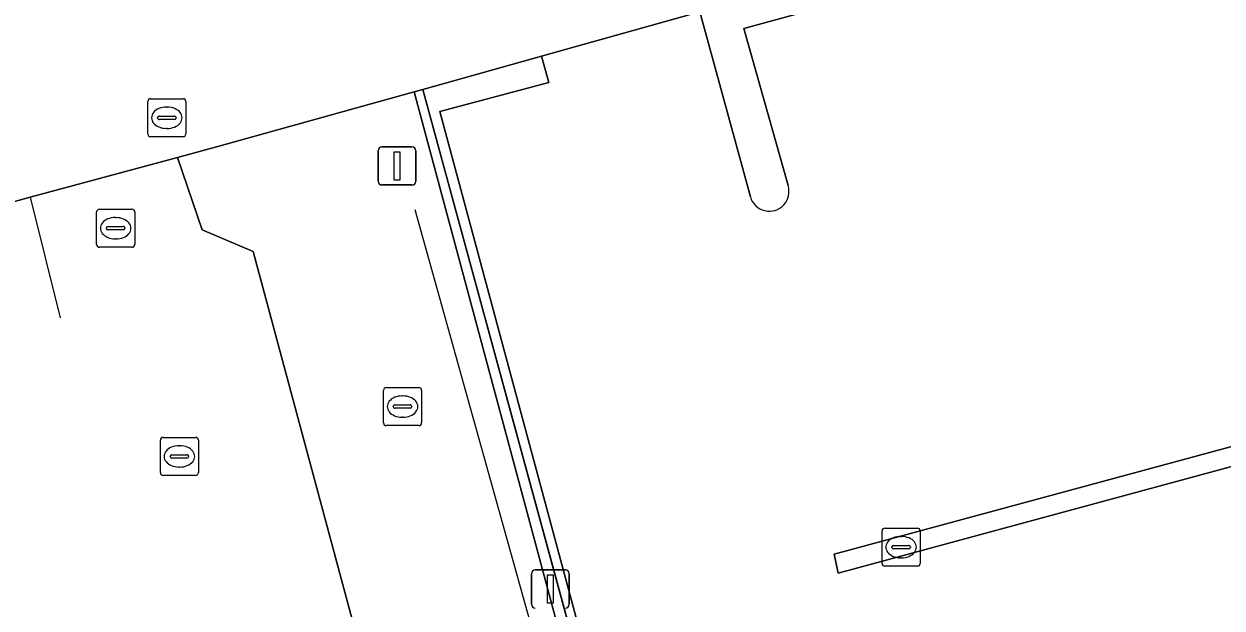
# Model space of a CAD drawing. Extents: x 159053 to 160042, y 380449 to 381423.
# Drawn here: x 159490.79 to 159522.25, y 380759.06 to 380774.39 of the extents above; entities that cross this region are included whole.
import ezdxf

# ---------------------------------------------------------------- set-up
doc = ezdxf.new("R2010")
doc.units = 0
for name, color, linetype in [('IMGEO_Berm_groen', 7, 'Continuous'), ('IMGEO_Hek', 7, 'Continuous'), ('IMGEO_Kolk', 7, 'Continuous'), ('IMGEO_Lichtmast', 7, 'Continuous'), ('IMGEO_Parkeervlak_gesloten', 7, 'Continuous'), ('IMGEO_Rioolput', 7, 'Continuous'), ('IMGEO_Voetpad_open', 7, 'Continuous')]:
    doc.layers.add(name, color=color, linetype=linetype)

msp = doc.modelspace()

# ---------------------------------------------------------------- linework, layer by layer
at = {"layer": 'IMGEO_Berm_groen'}
for points in [[(159553.651, 380775.706), (159550.798, 380786.279), (159511.387, 380775.509), (159508.533, 380774.71), (159509.861, 380769.851)], [(159510.851, 380770.152), (159509.689, 380774.271), (159550.171, 380785.338), (159557.689, 380757.639), (159529.134, 380750), (159518.45, 380747.142), (159517.762, 380746.928), (159518.007, 380746.141), (159518.033, 380746.058), (159558.661, 380757.138), (159553.651, 380775.706)]]:
    msp.add_lwpolyline(points, dxfattribs=at)
for points in [[(159501.704, 380772.094), (159504.565, 380772.859), (159504.372, 380773.545), (159501.26, 380772.674), (159508.303, 380746.818), (159508.505, 380746.871), (159507.661, 380750)], [(159548.045, 380769.7), (159547.934, 380770.189), (159512.057, 380760.473), (159512.162, 380759.97)]]:
    msp.add_lwpolyline(points, close=True, dxfattribs=at)
msp.add_arc((159510.358, 380769.995), 0.517, 196.1791, 17.6437, dxfattribs=at)
at = {"layer": 'IMGEO_Hek'}
for points in [[(159501.032, 380772.611), (159495.937, 380771.197)], [(159501.26, 380772.674), (159501.032, 380772.611)], [(159508.537, 380745.958), (159501.26, 380772.674)], [(159494.822, 380770.888), (159495.466, 380768.987), (159496.801, 380768.424), (159503.228, 380744.542), (159503.341, 380744.572)], [(159490.95, 380769.846), (159491.741, 380766.677)], [(159505.933, 380752.052), (159501.061, 380769.518)]]:
    msp.add_lwpolyline(points, dxfattribs=at)
at = {"layer": 'IMGEO_Kolk'}
for p, q in [((159492.693, 380768.605), (159492.693, 380769.457)), ((159492.768, 380769.531), (159493.62, 380769.531)), ((159493.181, 380769.311), (159493.206, 380769.311)), ((159493.694, 380769.457), (159493.694, 380768.605)), ((159492.952, 380769.025), (159492.952, 380769.037)), ((159493.39, 380768.988), (159492.992, 380768.988)), ((159492.995, 380769.074), (159493.393, 380769.074)), ((159493.436, 380769.037), (159493.436, 380769.025)), ((159493.204, 380768.751), (159493.179, 380768.751)), ((159493.62, 380768.531), (159492.768, 380768.531)), ((159500.226, 380763.922), (159500.226, 380764.774)), ((159500.301, 380764.848), (159501.153, 380764.848)), ((159500.714, 380764.628), (159500.739, 380764.628)), ((159501.227, 380764.774), (159501.227, 380763.922)), ((159500.485, 380764.342), (159500.485, 380764.354)), ((159500.923, 380764.305), (159500.525, 380764.305)), ((159500.528, 380764.391), (159500.926, 380764.391)), ((159500.969, 380764.354), (159500.969, 380764.342)), ((159500.737, 380764.068), (159500.712, 380764.068)), ((159501.153, 380763.848), (159500.301, 380763.848)), ((159494.368, 380762.614), (159494.368, 380763.466)), ((159494.443, 380763.54), (159495.295, 380763.54)), ((159494.856, 380763.32), (159494.881, 380763.32)), ((159495.369, 380763.466), (159495.369, 380762.614)), ((159494.627, 380763.034), (159494.627, 380763.046)), ((159495.065, 380762.997), (159494.667, 380762.997)), ((159494.67, 380763.083), (159495.068, 380763.083)), ((159495.111, 380763.046), (159495.111, 380763.034)), ((159494.879, 380762.76), (159494.854, 380762.76)), ((159495.295, 380762.54), (159494.443, 380762.54)), ((159513.393, 380761.157), (159514.245, 380761.157)), ((159513.318, 380760.231), (159513.318, 380761.083)), ((159513.806, 380760.937), (159513.831, 380760.937)), ((159514.319, 380761.083), (159514.319, 380760.231)), ((159513.577, 380760.651), (159513.577, 380760.663)), ((159514.015, 380760.614), (159513.617, 380760.614)), ((159513.62, 380760.7), (159514.018, 380760.7)), ((159514.061, 380760.663), (159514.061, 380760.651)), ((159513.829, 380760.377), (159513.804, 380760.377)), ((159514.245, 380760.157), (159513.393, 380760.157))]:
    msp.add_line(p, q, dxfattribs=at)
for points in [[(159492.693, 380768.605), (159492.693, 380769.457)], [(159492.768, 380769.531), (159493.62, 380769.531)], [(159493.694, 380769.457), (159493.694, 380768.605)], [(159493.62, 380768.531), (159492.768, 380768.531)], [(159500.226, 380763.922), (159500.226, 380764.774)], [(159500.301, 380764.848), (159501.153, 380764.848)], [(159501.227, 380764.774), (159501.227, 380763.922)], [(159501.153, 380763.848), (159500.301, 380763.848)], [(159494.368, 380762.614), (159494.368, 380763.466)], [(159494.443, 380763.54), (159495.295, 380763.54)], [(159495.369, 380763.466), (159495.369, 380762.614)], [(159495.295, 380762.54), (159494.443, 380762.54)], [(159513.393, 380761.157), (159514.245, 380761.157)], [(159513.318, 380760.231), (159513.318, 380761.083)], [(159514.319, 380761.083), (159514.319, 380760.231)], [(159514.245, 380760.157), (159513.393, 380760.157)]]:
    msp.add_lwpolyline(points, dxfattribs=at)
for centre, radius, start, end in [((159492.77, 380769.455), 0.0765, 91.552, 178.448), ((159492.77, 380769.455), 0.0765, 91.552, 178.448), ((159493.618, 380769.455), 0.0765, 1.552, 88.448), ((159493.618, 380769.455), 0.0765, 1.552, 88.448), ((159492.992, 380769.034), 0.0403, 85.8775, 175.7526), ((159492.989, 380769.024), 0.0366, 178.938, 274.7102), ((159493.393, 380769.031), 0.043, 264.8664, 352.4533), ((159493.397, 380769.036), 0.0386, 1.7309, 96.639), ((159492.77, 380768.607), 0.0765, 181.552, 268.448), ((159492.77, 380768.607), 0.0765, 181.552, 268.448), ((159493.618, 380768.607), 0.0765, 271.552, 358.448), ((159493.618, 380768.607), 0.0765, 271.552, 358.448), ((159500.303, 380764.772), 0.0765, 91.552, 178.448), ((159500.303, 380764.772), 0.0765, 91.552, 178.448), ((159501.151, 380764.772), 0.0765, 1.552, 88.448), ((159501.151, 380764.772), 0.0765, 1.552, 88.448), ((159500.525, 380764.351), 0.0403, 85.8775, 175.7526), ((159500.522, 380764.341), 0.0366, 178.938, 274.7102), ((159500.926, 380764.348), 0.043, 264.8664, 352.4533), ((159500.93, 380764.353), 0.0386, 1.7309, 96.639), ((159500.303, 380763.924), 0.0765, 181.552, 268.448), ((159500.303, 380763.924), 0.0765, 181.552, 268.448), ((159501.151, 380763.924), 0.0765, 271.552, 358.448), ((159501.151, 380763.924), 0.0765, 271.552, 358.448), ((159494.445, 380763.464), 0.0765, 91.552, 178.448), ((159494.445, 380763.464), 0.0765, 91.552, 178.448), ((159495.293, 380763.464), 0.0765, 1.552, 88.448), ((159495.293, 380763.464), 0.0765, 1.552, 88.448), ((159494.667, 380763.043), 0.0403, 85.8775, 175.7526), ((159494.664, 380763.033), 0.0366, 178.938, 274.7102), ((159495.068, 380763.04), 0.043, 264.8664, 352.4533), ((159495.072, 380763.045), 0.0386, 1.7309, 96.639), ((159494.445, 380762.616), 0.0765, 181.552, 268.448), ((159494.445, 380762.616), 0.0765, 181.552, 268.448), ((159495.293, 380762.616), 0.0765, 271.552, 358.448), ((159495.293, 380762.616), 0.0765, 271.552, 358.448), ((159513.395, 380761.081), 0.0765, 91.552, 178.448), ((159513.395, 380761.081), 0.0765, 91.552, 178.448), ((159514.243, 380761.081), 0.0765, 1.552, 88.448), ((159514.243, 380761.081), 0.0765, 1.552, 88.448), ((159513.617, 380760.66), 0.0403, 85.8775, 175.7526), ((159513.614, 380760.65), 0.0366, 178.938, 274.7102), ((159514.018, 380760.657), 0.043, 264.8664, 352.4533), ((159514.022, 380760.662), 0.0386, 1.7309, 96.639), ((159513.395, 380760.233), 0.0765, 181.552, 268.448), ((159513.395, 380760.233), 0.0765, 181.552, 268.448), ((159514.243, 380760.233), 0.0765, 271.552, 358.448), ((159514.243, 380760.233), 0.0765, 271.552, 358.448)]:
    msp.add_arc(centre, radius, start, end, dxfattribs=at)
for centre, major_axis, ratio, start_param, end_param in [((159493.18, 380769.031), (-0.387, 0.002), 0.722429, 4.712389, 7.853982), ((159493.205, 380769.031), (-0.39, 0.002), 0.717154, 1.570796, 4.712389), ((159500.713, 380764.348), (-0.387, 0.002), 0.722429, 4.712389, 7.853982), ((159500.738, 380764.348), (-0.39, 0.002), 0.717154, 1.570796, 4.712389), ((159494.855, 380763.04), (-0.387, 0.002), 0.722429, 4.712389, 7.853982), ((159494.88, 380763.04), (-0.39, 0.002), 0.717154, 1.570796, 4.712389), ((159513.805, 380760.657), (-0.387, 0.002), 0.722429, 4.712389, 7.853982), ((159513.83, 380760.657), (-0.39, 0.002), 0.717154, 1.570796, 4.712389)]:
    msp.add_ellipse(centre, major_axis=major_axis, ratio=ratio, start_param=start_param, end_param=end_param, dxfattribs=at)
at = {"layer": 'IMGEO_Lichtmast'}
for p, q in [((159500.085, 380770.266), (159500.085, 380771.066)), ((159500.085, 380771.066), (159500.085, 380770.266)), ((159500.185, 380771.166), (159500.975, 380771.166)), ((159500.975, 380771.166), (159500.185, 380771.166)), ((159501.075, 380771.066), (159501.075, 380770.266)), ((159501.075, 380770.266), (159501.075, 380771.066)), ((159500.975, 380770.166), (159500.185, 380770.166)), ((159500.185, 380770.166), (159500.975, 380770.166)), ((159504.112, 380759.158), (159504.112, 380759.958)), ((159504.112, 380759.958), (159504.112, 380759.158)), ((159504.212, 380760.058), (159505.002, 380760.058)), ((159505.002, 380760.058), (159504.212, 380760.058)), ((159505.102, 380759.958), (159505.102, 380759.158)), ((159505.102, 380759.158), (159505.102, 380759.958))]:
    msp.add_line(p, q, dxfattribs=at)
for points in [[(159500.505, 380771.041), (159500.655, 380771.041), (159500.655, 380770.291), (159500.505, 380770.291), (159500.505, 380771.041)], [(159504.532, 380759.933), (159504.682, 380759.933), (159504.682, 380759.183), (159504.532, 380759.183), (159504.532, 380759.933)]]:
    msp.add_lwpolyline(points, dxfattribs=at)
for centre, start, end in [((159500.185, 380771.066), 90, 180), ((159500.185, 380771.066), 90, 180), ((159500.975, 380771.066), 0, 90), ((159500.975, 380771.066), 360, 90), ((159500.185, 380770.266), 180, 270), ((159500.185, 380770.266), 180, 270), ((159500.975, 380770.266), 270, 0), ((159500.975, 380770.266), 270, 0), ((159504.212, 380759.958), 90, 180), ((159504.212, 380759.958), 90, 180), ((159505.002, 380759.958), 0, 90), ((159505.002, 380759.958), 360, 90), ((159504.212, 380759.158), 180, 270), ((159504.212, 380759.158), 180, 270), ((159505.002, 380759.158), 270, 0), ((159505.002, 380759.158), 270, 0)]:
    msp.add_arc(centre, 0.1, start, end, dxfattribs=at)
at = {"layer": 'IMGEO_Parkeervlak_gesloten'}
msp.add_lwpolyline([(159509.861, 380769.851), (159508.533, 380774.71), (159504.372, 380773.545), (159504.565, 380772.859), (159501.704, 380772.094), (159507.661, 380750), (159508.505, 380746.871), (159517.843, 380749.324), (159518.45, 380747.142), (159529.134, 380750), (159557.689, 380757.639), (159550.171, 380785.338), (159509.689, 380774.271), (159510.851, 380770.152)], dxfattribs=at)
msp.add_lwpolyline([(159512.162, 380759.97), (159512.057, 380760.473), (159547.934, 380770.189), (159548.045, 380769.7)], close=True, dxfattribs=at)
msp.add_arc((159510.358, 380769.995), 0.517, 196.1791, 17.6437, dxfattribs=at)
at = {"layer": 'IMGEO_Rioolput'}
for p, q in [((159494.037, 380771.505), (159494.037, 380772.357)), ((159494.112, 380772.431), (159494.964, 380772.431)), ((159494.525, 380772.211), (159494.55, 380772.211)), ((159495.038, 380772.357), (159495.038, 380771.505)), ((159494.296, 380771.925), (159494.296, 380771.937)), ((159494.734, 380771.888), (159494.336, 380771.888)), ((159494.339, 380771.974), (159494.737, 380771.974)), ((159494.78, 380771.937), (159494.78, 380771.925)), ((159494.548, 380771.651), (159494.523, 380771.651)), ((159494.964, 380771.431), (159494.112, 380771.431))]:
    msp.add_line(p, q, dxfattribs=at)
for points in [[(159494.037, 380771.505), (159494.037, 380772.357)], [(159494.112, 380772.431), (159494.964, 380772.431)], [(159495.038, 380772.357), (159495.038, 380771.505)], [(159494.964, 380771.431), (159494.112, 380771.431)]]:
    msp.add_lwpolyline(points, dxfattribs=at)
for centre, radius, start, end in [((159494.114, 380772.355), 0.0765, 91.552, 178.448), ((159494.114, 380772.355), 0.0765, 91.552, 178.448), ((159494.962, 380772.355), 0.0765, 1.552, 88.448), ((159494.962, 380772.355), 0.0765, 1.552, 88.448), ((159494.336, 380771.934), 0.0403, 85.8775, 175.7526), ((159494.333, 380771.924), 0.0366, 178.938, 274.7102), ((159494.737, 380771.931), 0.043, 264.8664, 352.4533), ((159494.741, 380771.936), 0.0386, 1.7309, 96.639), ((159494.114, 380771.507), 0.0765, 181.552, 268.448), ((159494.114, 380771.507), 0.0765, 181.552, 268.448), ((159494.962, 380771.507), 0.0765, 271.552, 358.448), ((159494.962, 380771.507), 0.0765, 271.552, 358.448)]:
    msp.add_arc(centre, radius, start, end, dxfattribs=at)
for centre, major_axis, ratio, start_param, end_param in [((159494.524, 380771.931), (-0.387, 0.002), 0.722429, 4.712389, 7.853982), ((159494.549, 380771.931), (-0.39, 0.002), 0.717154, 1.570796, 4.712389)]:
    msp.add_ellipse(centre, major_axis=major_axis, ratio=ratio, start_param=start_param, end_param=end_param, dxfattribs=at)
at = {"layer": 'IMGEO_Voetpad_open'}
for points in [[(159507.401, 380778.807), (159506.964, 380781.227), (159506.465, 380783.743), (159505.878, 380783.614), (159506.102, 380782.598), (159501.231, 380781.524), (159501.007, 380782.54), (159500, 380782.296), (159493.864, 380780.989), (159493.969, 380780.501), (159487.975, 380779.212), (159487.87, 380779.7), (159487.428, 380779.605), (159487.924, 380777.172), (159488.793, 380774.763), (159489.902, 380769.56), (159490.95, 380769.846), (159494.822, 380770.888), (159495.937, 380771.197), (159501.032, 380772.611), (159501.26, 380772.674), (159504.372, 380773.545), (159508.533, 380774.71), (159508.418, 380774.748)], [(159501.032, 380772.611), (159495.937, 380771.197), (159494.822, 380770.888), (159495.466, 380768.987), (159496.801, 380768.424), (159503.228, 380744.542), (159508.213, 380745.872), (159507.832, 380747.291), (159507.324, 380749.18), (159507.104, 380750)], [(159501.26, 380772.674), (159501.032, 380772.611), (159507.104, 380750), (159507.324, 380749.18), (159507.832, 380747.291), (159508.213, 380745.872), (159508.537, 380745.958), (159508.303, 380746.818)]]:
    msp.add_lwpolyline(points, close=True, dxfattribs=at)
msp.add_lwpolyline([(159484.963, 380736.881), (159491.705, 380738.76), (159503.354, 380742.001), (159503.199, 380742.518), (159515.896, 380746.022), (159516.007, 380745.521), (159516.161, 380745.569), (159517.637, 380746.026), (159518.007, 380746.141), (159517.762, 380746.928), (159517.334, 380748.304), (159508.537, 380745.958), (159508.213, 380745.872), (159503.228, 380744.542), (159496.801, 380768.424), (159495.466, 380768.987), (159494.822, 380770.888), (159490.95, 380769.846), (159489.902, 380769.56)], dxfattribs=at)

doc.saveas('drawing.dxf')
